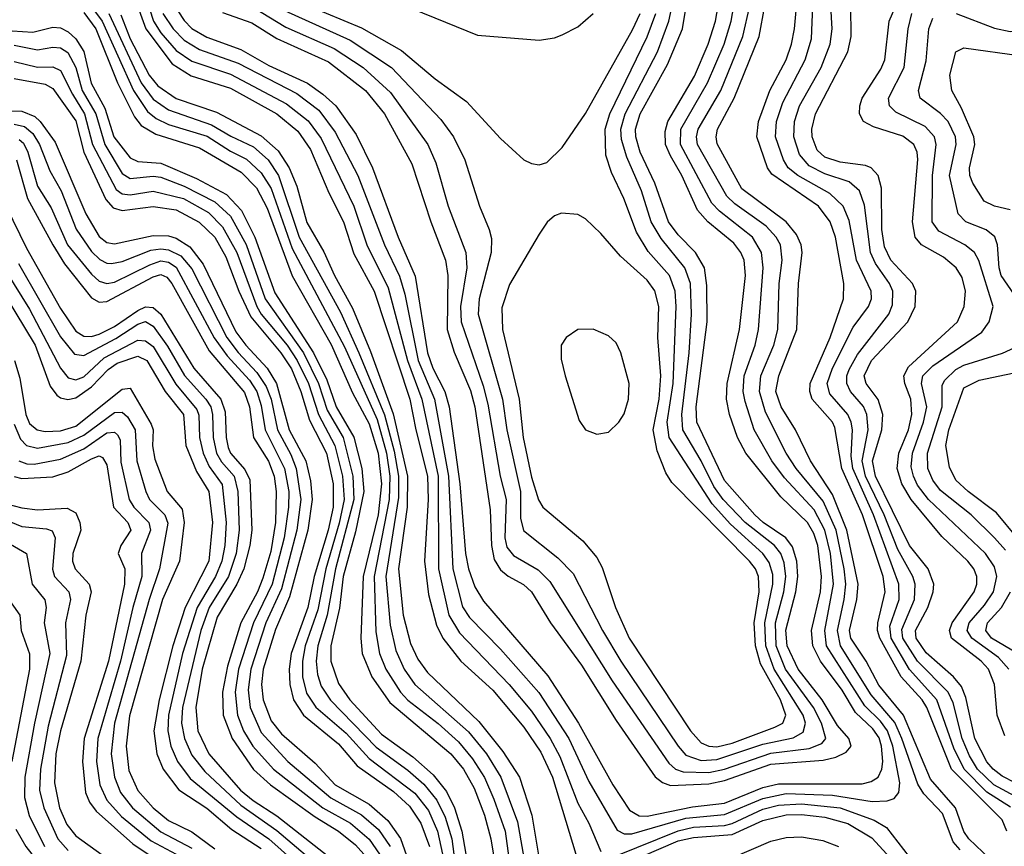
# Model space of a CAD drawing. Header units: inches. Extents: x 990535 to 1117859, y 769386 to 892122.
# Tile 1018 of 1056: x 1091744 to 1094295, y 846550 to 848694. Entities that reach past the tile are written whole.
import ezdxf

# ---------------------------------------------------------------- set-up
doc = ezdxf.new("R2010")
doc.units = ezdxf.units.IN
doc.header["$MEASUREMENT"] = 0
doc.layers.add('B0894', color=7, linetype='Continuous')

msp = doc.modelspace()

# ---------------------------------------------------------------- linework, layer by layer
at = {"layer": 'B0894', "color": 5}
for points, elevation in [([(1094302, 846590), (1094290, 846619.3), (1094158, 846750), (1094094.7, 846910), (1094082.1, 846930), (1094028.3, 846990), (1093972.7, 847090), (1093966.6, 847110), (1093967.6, 847130), (1093986.7, 847210), (1093981.2, 847250), (1093927.9, 847410), (1093874.5, 847530), (1093856.4, 847636.4), (1093849.9, 847650), (1093797.6, 847710), (1093791.2, 847730), (1093792, 847750), (1093843.9, 847870), (1093878.9, 847970), (1093879.3, 848010), (1093858.2, 848130), (1093844.4, 848170), (1093813.5, 848210), (1093692.8, 848292.8), (1093681.8, 848310), (1093653.7, 848390), (1093658.2, 848430), (1093687.5, 848510), (1093729.7, 848590), (1093744.2, 848630), (1093752, 848670), (1093768.4, 848850)], 4080), ([(1092061.1, 848781.1), (1092090.7, 848690), (1092110, 848659.9), (1092150, 848613.8), (1092190, 848585.8), (1092290, 848552.2), (1092435.6, 848475.6), (1092491.7, 848431.7), (1092525.4, 848385.4), (1092610, 848210.6), (1092643.2, 848110), (1092698.6, 847998.6), (1092748.6, 847810), (1092785.9, 847710), (1092828, 847510), (1092829.5, 847270), (1092855.6, 847150), (1092883.6, 847103.6), (1093012.3, 846970), (1093070, 846901.1), (1093118.9, 846830), (1093143.5, 846783.5), (1093190, 846662.2), (1093218.4, 846610), (1093250, 846537.2)], 4140), ([(1092270, 848712.1), (1092345.4, 848685.3), (1092410, 848644.6), (1092544.5, 848584.5), (1092640.2, 848510), (1092689, 848450), (1092760.3, 848320.3), (1092809, 848170), (1092847.4, 848070), (1092853.1, 848030), (1092851.9, 847890), (1092870, 847831.8), (1092912.2, 847732.2), (1092923, 847690), (1092962.7, 847422.7), (1092966.3, 847330), (1092973.7, 847293.7), (1092990, 847267.5), (1093010, 847251.2), (1093049.6, 847229.6), (1093070.4, 847210), (1093119.6, 847130), (1093199.7, 847019.7), (1093290, 846876.3), (1093390.8, 846730.8), (1093410, 846715.8), (1093430, 846708.3), (1093530, 846712.4), (1093570, 846721.1), (1093690, 846763.6), (1093826, 846774), (1093858.3, 846781.7), (1093885.7, 846794.3), (1093898.7, 846810), (1093892.4, 846830), (1093863.3, 846863.3), (1093823.5, 846930), (1093760.7, 847010), (1093733, 847070), (1093728.8, 847111.2), (1093755.2, 847210), (1093760.5, 847250), (1093757.8, 847290), (1093746.6, 847326.6), (1093729.1, 847350), (1093670.5, 847390), (1093648.8, 847410), (1093570, 847498.9), (1093498.5, 847650), (1093496.6, 847690), (1093525.4, 847910), (1093524.4, 848004.4), (1093518.8, 848050), (1093495, 848090), (1093450, 848135.6), (1093425, 848170), (1093390, 848270), (1093351.8, 848350), (1093340.1, 848390), (1093339.7, 848410), (1093351.8, 848450), (1093422.7, 848577.3), (1093461.4, 848670), (1093478.2, 848770)], 4220), ([(1091920.3, 848740.3), (1091957.9, 848690), (1092038.8, 848510), (1092075.7, 848455.7), (1092097.8, 848437.8), (1092130, 848421.7), (1092230, 848391.8), (1092290, 848352.4), (1092332.2, 848332.2), (1092370, 848296.9), (1092395.7, 848255.7), (1092450, 848100.1), (1092585.3, 847845.3), (1092670, 847656.9), (1092694.7, 847570), (1092703, 847510), (1092701.6, 847450), (1092662.3, 847250), (1092666.6, 847106.6), (1092676, 847050), (1092692.6, 847010), (1092730.6, 846950), (1092750, 846929.1), (1092828.5, 846868.5), (1092881, 846821), (1092917.4, 846777.4), (1092948.4, 846728.4), (1092973, 846673), (1093001.6, 846590), (1093033.8, 846353.8)], 4040), ([(1092039.2, 848759.2), (1092071.4, 848670), (1092138.9, 848578.9), (1092188.3, 848548.3), (1092290, 848515.9), (1092410, 848450), (1092464.5, 848404.5), (1092497.5, 848357.5), (1092545.1, 848245.1), (1092583.1, 848170), (1092610, 848086.7), (1092662.9, 847990), (1092755.1, 847710), (1092770.3, 847630), (1092800.8, 847510), (1092802.1, 847450), (1092793.4, 847290), (1092803, 847203), (1092823.7, 847123.7), (1092840.8, 847090), (1092887.2, 847030), (1092970, 846955.1), (1093050, 846859.1), (1093094.4, 846794.4), (1093124.5, 846730), (1093185, 846530)], 4120), ([(1092114.8, 848710), (1092141.9, 848670), (1092170, 848640.7), (1092210, 848616.8), (1092310, 848580.6), (1092462.2, 848502.2), (1092519.2, 848459.2), (1092561.9, 848401.9), (1092620.3, 848290), (1092689.1, 848110), (1092728.5, 848028.5), (1092742.4, 847982.4), (1092776.9, 847810), (1092819.1, 847710), (1092854.8, 847510), (1092866.4, 847270), (1092891.7, 847171.7), (1092910, 847143.4), (1092990, 847061.9), (1093089.5, 846949.5), (1093167.2, 846830), (1093218.5, 846718.5), (1093292.5, 846592.5), (1093310, 846582.6), (1093330, 846582.4), (1093470, 846623.3), (1093570, 846633.1), (1093670, 846674.5), (1093730, 846687.3), (1093850, 846683), (1093953.2, 846666.8), (1093991.8, 846668.2), (1094010, 846674.3), (1094022.2, 846690), (1094024.9, 846715.1), (1094006.8, 846810), (1093992.4, 846850), (1093974.6, 846874.6), (1093934.2, 846914.2), (1093834.3, 847070), (1093830, 847110), (1093852.8, 847230), (1093844.6, 847310), (1093830.5, 847370.5), (1093802.5, 847422.5), (1093725.5, 847505.5), (1093692.6, 847550), (1093646.7, 847630), (1093623.5, 847703.5), (1093618.6, 847730), (1093621.3, 847770), (1093649.5, 847850), (1093658.7, 847890), (1093670.6, 848050), (1093666.5, 848090), (1093642.8, 848130), (1093557.3, 848197.3), (1093537.7, 848217.7), (1093456.6, 848370), (1093457.3, 848410), (1093526.5, 848530), (1093569.4, 848630.6), (1093587.9, 848690), (1093597.9, 848750)], 4160), ([(1092139, 848739), (1092170, 848691.9), (1092190, 848670.5), (1092228.8, 848648.8), (1092316.8, 848616.8), (1092390, 848574.9), (1092490, 848529.4), (1092530, 848501), (1092563.6, 848470), (1092616.2, 848396.2), (1092658.2, 848310), (1092724.5, 848130), (1092769.1, 848029.1), (1092800.5, 847830), (1092815, 847790), (1092846, 847730), (1092856.8, 847690), (1092884.4, 847490), (1092899.1, 847310), (1092907, 847270), (1092923, 847223), (1092945.7, 847185.7), (1093112.5, 846992.5), (1093192.2, 846870), (1093281.3, 846710), (1093324.1, 846644.1), (1093349.3, 846629.3), (1093370, 846628.7), (1093487.1, 846652.9), (1093570, 846662.1), (1093670, 846702.6), (1093710, 846712.5), (1093927.3, 846712.7), (1093950, 846718.1), (1093968.6, 846730), (1093978.1, 846750), (1093980.2, 846770), (1093977.4, 846810), (1093971.2, 846831.2), (1093955, 846855), (1093910, 846896.9), (1093875, 846955), (1093818.6, 847030), (1093798.8, 847070), (1093795.8, 847110), (1093818.8, 847210), (1093821.4, 847250), (1093811.9, 847330), (1093801.7, 847361.7), (1093785.6, 847390), (1093716.5, 847456.5), (1093625.8, 847570), (1093603.6, 847610), (1093583.2, 847670), (1093575.7, 847710), (1093577, 847750), (1093609.5, 847890), (1093624.5, 848030), (1093621, 848070), (1093612.7, 848090), (1093594.4, 848114.4), (1093527.3, 848170), (1093499.9, 848199.9), (1093460.1, 848290), (1093430, 848340.5), (1093417.8, 848370), (1093416.2, 848403.8), (1093423.4, 848430), (1093492.3, 848547.7), (1093528.2, 848630), (1093547.3, 848690), (1093557.1, 848750)], 4180), ([(1092677.5, 848757.5), (1092930, 848653.8), (1093090, 848640.4), (1093130, 848646.7), (1093150, 848654.6), (1093190, 848675), (1093230, 848709.5)], 4320), ([(1091910, 848712), (1091941.1, 848670), (1091997.5, 848530), (1092041.5, 848441.5), (1092059.1, 848419.1), (1092096.8, 848396.8), (1092210, 848361.6), (1092318, 848298), (1092357.3, 848257.3), (1092385.1, 848205.1), (1092450, 848029.7), (1092551.5, 847851.5), (1092606.5, 847726.5), (1092650, 847645.4), (1092672.9, 847570), (1092681.7, 847490), (1092672.8, 847410), (1092633.9, 847250), (1092627.9, 847090), (1092631.6, 847050), (1092656.7, 846990), (1092703.3, 846923.3), (1092860.8, 846790), (1092893.6, 846750), (1092921.5, 846701.5), (1092948.7, 846631.3), (1092964.6, 846570), (1092981.4, 846470)], 4020), ([(1091974.8, 848710), (1092058.6, 848530), (1092090, 848487.8), (1092130, 848460.3), (1092241.5, 848421.5), (1092291.4, 848391.4), (1092350, 848363.8), (1092388.2, 848330), (1092414.8, 848290), (1092468, 848130), (1092575.3, 847935.3), (1092623.2, 847830), (1092689.3, 847669.3), (1092714.5, 847574.5), (1092725.2, 847510), (1092725.3, 847454.7), (1092693.1, 847250), (1092703.7, 847123.7), (1092718.4, 847058.4), (1092740.3, 847010), (1092767.6, 846970), (1092907.2, 846847.2), (1092954, 846790), (1092991, 846730), (1093034.2, 846614.2), (1093072.4, 846392.4)], 4060), ([(1092350, 848725), (1092434.1, 848674.1), (1092558.9, 848618.9), (1092634, 848570), (1092705.2, 848505.2), (1092801.9, 848370), (1092822.7, 848322.7), (1092854.2, 848210), (1092900.2, 848090), (1092903, 848050), (1092886.2, 847950), (1092887.6, 847910), (1092944.6, 847744.5), (1092956.7, 847696.7), (1092989, 847510), (1093004.7, 847450), (1093001.1, 847350), (1093006.2, 847326.2), (1093024, 847304), (1093087.2, 847267.2), (1093117.4, 847237.4), (1093279.2, 846979.2), (1093425.7, 846765.7), (1093443.7, 846750), (1093463.1, 846743.1), (1093530, 846742), (1093570, 846750.6), (1093690, 846791.5), (1093790, 846803.9), (1093822.8, 846817.2), (1093832.7, 846830), (1093822, 846870), (1093800.8, 846910), (1093728.6, 847010), (1093704.5, 847070), (1093702.2, 847130), (1093724.4, 847210), (1093729.2, 847250), (1093725.2, 847285.2), (1093715.9, 847310), (1093699.7, 847330), (1093624, 847390), (1093566.7, 847450), (1093543, 847483), (1093510, 847549.6), (1093462.1, 847630), (1093459.3, 847670), (1093478.4, 847830), (1093484.9, 847930), (1093481.9, 848010), (1093467.8, 848050), (1093406.5, 848126.5), (1093380.2, 848170), (1093355.2, 848250), (1093317.3, 848337.3), (1093303.2, 848383.2), (1093301.9, 848410), (1093313.2, 848450), (1093396.3, 848610), (1093426.4, 848690), (1093434.8, 848730)], 4240), ([(1092430, 848717.8), (1092600.6, 848640.6), (1092707.1, 848570), (1092835.1, 848435.1), (1092867.9, 848390), (1092897.1, 848330), (1092935.6, 848210), (1092960.8, 848150), (1092966.2, 848126.2), (1092965.8, 848090), (1092934.6, 847970), (1092931.7, 847930), (1092995.3, 847710), (1093006.2, 847630), (1093041.7, 847470), (1093041.3, 847401.3), (1093049.2, 847369.2), (1093138.7, 847298.7), (1093178.1, 847258.1), (1093254.5, 847110), (1093301.7, 847030), (1093450, 846809.7), (1093470, 846786.6), (1093510, 846772.5), (1093550, 846775.3), (1093670, 846815.4), (1093748.1, 846831.9), (1093774.1, 846845.9), (1093780.5, 846870), (1093774.3, 846890), (1093698.8, 847010), (1093677.2, 847070), (1093674.4, 847130), (1093695.9, 847230), (1093695.2, 847255.2), (1093686.4, 847286.4), (1093670, 847310), (1093585.9, 847385.9), (1093538.2, 847438.2), (1093426.5, 847610), (1093421.9, 847650), (1093437.2, 847750), (1093445.4, 847950), (1093442.4, 847990), (1093427.4, 848030), (1093372.9, 848092.9), (1093342.4, 848142.4), (1093309.5, 848230), (1093277.1, 848297.1), (1093262.7, 848342.7), (1093261.4, 848410), (1093273.1, 848450), (1093370, 848649.1), (1093392.1, 848710)], 4260), ([(1092492.6, 848730), (1092630, 848672.5), (1092733.4, 848613.4), (1092820.7, 848540.7), (1092901.9, 848481.9), (1092990, 848386), (1093050, 848330.3), (1093070, 848320.4), (1093090, 848317.1), (1093110, 848323.8), (1093150, 848362.6), (1093210, 848450.2), (1093332.3, 848667.7), (1093351.6, 848710)], 4280), ([(1094180.9, 846540.9), (1094162.3, 846562.3), (1094135.1, 846635.1), (1094086.6, 846686.6), (1094071.2, 846711.3), (1094030.1, 846830), (1094011.2, 846871.2), (1093950, 846943.2), (1093870.5, 847070), (1093862.6, 847110), (1093880.4, 847190), (1093884.6, 847230), (1093880.6, 847270), (1093859.8, 847370), (1093825.5, 847445.5), (1093756.3, 847530), (1093730, 847570), (1093676.4, 847676.4), (1093660.8, 847730), (1093664.2, 847770), (1093697.8, 847850), (1093708.4, 847890), (1093712.1, 848010), (1093719.5, 848070), (1093715.1, 848110), (1093703.9, 848130), (1093678.1, 848158.1), (1093596.6, 848216.6), (1093576.2, 848236.3), (1093500.1, 848370), (1093497.7, 848390), (1093501.7, 848410), (1093560.9, 848510), (1093617.5, 848650), (1093635.5, 848730)], 4140), ([(1094257.8, 846517.8), (1094203, 846570), (1094190, 846589.1), (1094168.9, 846650), (1094104.2, 846724.2), (1094034.4, 846890), (1093970, 846967.8), (1093937, 847030), (1093897.5, 847090), (1093894, 847110), (1093912.9, 847190), (1093916.5, 847230), (1093887, 847370), (1093850, 847462.2), (1093792.8, 847550), (1093754.2, 847630), (1093716.8, 847690), (1093703.4, 847730), (1093710.9, 847770), (1093757.8, 847890), (1093762.2, 848010), (1093771.4, 848090), (1093769.2, 848110), (1093756.9, 848136.9), (1093729.6, 848170), (1093614.8, 848254.8), (1093551.4, 848371.4), (1093548.6, 848390), (1093552, 848410), (1093595.1, 848490), (1093659.9, 848650), (1093674.8, 848730)], 4120), ([(1094311.6, 846651.6), (1094250, 846691.1), (1094190.8, 846750), (1094164.6, 846804.6), (1094120.8, 846930), (1094050, 847008.7), (1094002.2, 847090), (1093999, 847121), (1094022.8, 847190), (1094022.1, 847230), (1093956.4, 847410), (1093902.4, 847530), (1093898.2, 847561.8), (1093902.2, 847630), (1093898.6, 847650), (1093889.4, 847670), (1093843.2, 847723.2), (1093836.4, 847750), (1093850, 847790), (1093903.6, 847896.4), (1093943.4, 847950), (1093950.9, 847970), (1093950.5, 847990), (1093912.5, 848070), (1093892.9, 848173), (1093878.1, 848210), (1093843, 848243), (1093760.6, 848290), (1093735.4, 848310), (1093722.9, 848330), (1093702.5, 848390), (1093705.3, 848430), (1093721.2, 848478.8), (1093778.9, 848590), (1093795.5, 848644.5), (1093799.4, 848730)], 4060), ([(1094334.1, 846674.1), (1094268, 846710), (1094225.6, 846750), (1094204.7, 846784.7), (1094185.8, 846830), (1094162.7, 846922.7), (1094149.8, 846949.8), (1094070.3, 847030.3), (1094032, 847090), (1094030, 847112.4), (1094062.4, 847190), (1094063.9, 847230), (1094058.1, 847250), (1094019.6, 847319.6), (1093984, 847410), (1093935.6, 847510), (1093926.6, 847550), (1093942.5, 847630), (1093939.3, 847670), (1093930.6, 847690.6), (1093896.6, 847730), (1093887.4, 847750), (1093887.4, 847770), (1093893.3, 847786.7), (1093914.6, 847825.4), (1093996.1, 847930), (1094005.8, 847954.2), (1094006.2, 847990), (1093997.6, 848010), (1093961.6, 848061.6), (1093948.7, 848090), (1093933.2, 848213.2), (1093919.9, 848250), (1093893, 848273), (1093830, 848294.3), (1093790, 848314.4), (1093764.4, 848344.4), (1093750.2, 848390), (1093751.6, 848430), (1093764.6, 848470), (1093820.6, 848570), (1093843.6, 848630), (1093849.4, 848670), (1093846.1, 848730)], 4040), ([(1094357.4, 846697.4), (1094290, 846731.8), (1094266.2, 846750), (1094250, 846769.7), (1094218.9, 846830), (1094195.9, 846935.9), (1094184.7, 846964.7), (1094163.5, 846990), (1094092.4, 847052.4), (1094067.2, 847090), (1094065.3, 847110), (1094097.5, 847170), (1094110.9, 847210), (1094112.6, 847230), (1094097.8, 847270), (1094050, 847330.6), (1093961.8, 847510), (1093954.1, 847550), (1093977.7, 847630), (1093980.8, 847670), (1093968.8, 847708.8), (1093937.1, 847750), (1093932, 847770), (1093950.7, 847810), (1094044.9, 847910), (1094064.4, 847950), (1094066.1, 847990), (1094057.3, 848010), (1094001.6, 848070), (1093984.9, 848104.9), (1093977.5, 848150), (1093976.6, 848256.6), (1093968.8, 848290), (1093950.4, 848310), (1093935.7, 848315.7), (1093870, 848324.3), (1093830, 848337.2), (1093810, 848355), (1093797.6, 848390), (1093796.8, 848410), (1093805.8, 848450), (1093890.2, 848610), (1093898.6, 848650), (1093897.8, 848730)], 4020), ([(1094296.4, 846836.4), (1094276.6, 846890), (1094270, 846970), (1094254.3, 847010), (1094235.2, 847030), (1094158.7, 847090), (1094153, 847110), (1094160.3, 847130), (1094217, 847210), (1094223.6, 847230), (1094223.7, 847250), (1094216.2, 847270), (1094201.1, 847290), (1094133.4, 847353.4), (1094053.9, 847450), (1094030.1, 847490), (1094018, 847530), (1094021.8, 847570), (1094046.6, 847630), (1094056, 847670), (1094052.6, 847710), (1094037.1, 847750), (1094035, 847770), (1094046.6, 847793.4), (1094173.9, 847910), (1094191.4, 847950), (1094194.4, 847990), (1094185.6, 848025.6), (1094170.6, 848050.6), (1094137.8, 848077.8), (1094080.9, 848110), (1094064.1, 848130), (1094057.1, 848170), (1094071.2, 848331.2), (1094069.7, 848350), (1094060.8, 848370), (1094031.9, 848391.9), (1093955.9, 848415.9), (1093930, 848429.5), (1093919.9, 848450), (1093920.8, 848470), (1093927.3, 848490), (1093975, 848565), (1093985.4, 848590), (1093996.6, 848690), (1094013.8, 848730)], 3980), ([(1094306.8, 847010), (1094280.2, 847040.2), (1094211, 847090), (1094199.1, 847110), (1094204, 847130), (1094244.3, 847175.7), (1094267, 847210), (1094276, 847250), (1094270, 847275.4), (1094246.3, 847310), (1094098.6, 847450), (1094070, 847487.2), (1094059.6, 847510), (1094054.3, 847534.3), (1094057.2, 847570), (1094085.6, 847650), (1094094.9, 847690), (1094081, 847750), (1094084.2, 847770), (1094110, 847795.8), (1094236.9, 847883.1), (1094256.1, 847910), (1094266.3, 847950), (1094229.5, 848069.5), (1094218.2, 848090), (1094193.2, 848110), (1094125.6, 848145.6), (1094108.4, 848170), (1094109.4, 848290), (1094118.8, 848370), (1094114.1, 848390), (1094090, 848416.5), (1094014.2, 848454.2), (1093998.1, 848470), (1093994.8, 848490), (1094035.4, 848570), (1094045.7, 848670), (1094055.7, 848710)], 3960), ([(1094170.1, 848710.1), (1094270, 848672), (1094310, 848662.9), (1094390, 848664.4), (1094430, 848655.2), (1094450, 848655.2), (1094491.4, 848670), (1094511.3, 848688.7), (1094520.4, 848710)], 3940), ([(1092006.4, 848706.4), (1092030, 848643.9), (1092080, 848550), (1092101.8, 848521.8), (1092150, 848489.5), (1092254.1, 848454.1), (1092370, 848392.7), (1092413.7, 848353.8), (1092442.7, 848310), (1092461.8, 848261.8), (1092488, 848168), (1092532, 848092), (1092559.7, 848030), (1092606.1, 847946.1), (1092653.5, 847833.5), (1092711.8, 847671.8), (1092748.7, 847510), (1092748.1, 847430), (1092725.3, 847270), (1092737.3, 847150), (1092756.4, 847076.4), (1092775.6, 847035.6), (1092800.6, 847000.6), (1092934.1, 846874.1), (1092996.2, 846796.2), (1093038.7, 846730), (1093070.8, 846630.8), (1093098.1, 846470)], 4080), ([(1094356.4, 847930), (1094287.3, 848030), (1094281.5, 848050), (1094277.5, 848110), (1094270.7, 848130.7), (1094248.4, 848148.4), (1094195.5, 848170), (1094175.6, 848190), (1094152.9, 848290), (1094170.7, 848370), (1094168.9, 848390), (1094149.6, 848430), (1094130, 848450.3), (1094077.2, 848490), (1094073.1, 848510), (1094093.1, 848586.9), (1094099.9, 848670), (1094110, 848697.6)], 3940), ([(1091670, 848668.7), (1091778.6, 848661.4), (1091830, 848674.7), (1091850, 848672.7), (1091870, 848661.8), (1091890, 848643.8), (1091910, 848611.5), (1091929, 848529), (1091964.5, 848464.5), (1091988.5, 848390), (1092030, 848335.3), (1092050, 848325.6), (1092110, 848321.4), (1092201.9, 848281.9), (1092280.1, 848240.1), (1092319, 848199), (1092353.5, 848130), (1092405.2, 847985.2), (1092505.7, 847830), (1092539.7, 847759.8), (1092564.3, 847690), (1092610, 847611.5), (1092630.4, 847530), (1092635.6, 847470), (1092614.2, 847365.8), (1092582.2, 847250), (1092572.5, 847167.5), (1092550.4, 847070), (1092550.5, 847030), (1092570, 846972.5), (1092599.8, 846930), (1092681.3, 846841.3), (1092762.5, 846782.5), (1092815.6, 846735.6), (1092850, 846692.3), (1092870.7, 846650), (1092889.7, 846590), (1092903.6, 846510)], 3980), ([(1091730, 848627.4), (1091790, 848615.7), (1091830, 848622.7), (1091850, 848621.1), (1091868.8, 848608.8), (1091889.7, 848570), (1091905.8, 848510), (1091941.3, 848450), (1091964.5, 848370), (1092010, 848294.9), (1092030, 848282), (1092090, 848287.7), (1092110, 848285), (1092170, 848262), (1092250, 848221.1), (1092290, 848183.9), (1092330.7, 848110.7), (1092380.3, 847970), (1092479.2, 847830), (1092518.4, 847750), (1092541, 847681), (1092582.1, 847610), (1092607.4, 847510), (1092609.7, 847450), (1092562, 847270), (1092540.9, 847150), (1092516.3, 847070), (1092511.9, 847030), (1092515.9, 846995.9), (1092525.6, 846965.6), (1092549.1, 846929.1), (1092667.7, 846807.7), (1092750, 846747.9), (1092791.6, 846711.6), (1092825, 846670), (1092846.3, 846626.3), (1092863.4, 846570), (1092873.9, 846490)], 3960), ([(1094310, 848200.9), (1094270, 848210.3), (1094243.4, 848223.4), (1094213.7, 848270), (1094205.9, 848290), (1094204.7, 848310), (1094218.8, 848370), (1094216.3, 848390), (1094184.7, 848464.7), (1094159.1, 848510), (1094154.1, 848550), (1094169.4, 848610), (1094190, 848620.6), (1094339.7, 848599.7)], 3920), ([(1091730, 848585.6), (1091790, 848570.5), (1091830, 848571.6), (1091850, 848562.3), (1091880.6, 848500.6), (1091912.2, 848450), (1091932.5, 848370), (1091993.7, 848253.7), (1092010, 848242.2), (1092030, 848239.7), (1092090, 848248.9), (1092168.2, 848230), (1092233.4, 848193.4), (1092270, 848156.3), (1092307.1, 848090), (1092358.9, 847950), (1092370, 847930.1), (1092437, 847850), (1092463.5, 847810), (1092492.3, 847750), (1092518, 847670), (1092561, 847590), (1092580.6, 847510), (1092584.7, 847450), (1092572.1, 847387.9), (1092537, 847270), (1092516.5, 847163.5), (1092484, 847070), (1092476.9, 847030), (1092477.2, 846990), (1092487.6, 846947.6), (1092511.3, 846911.3), (1092590, 846843.7), (1092650, 846777.8), (1092768.1, 846688.1), (1092803.1, 846643.1), (1092826.7, 846590), (1092843.7, 846510)], 3940), ([(1091730, 848541.1), (1091810, 848526.3), (1091830, 848515.2), (1091890, 848431.1), (1091910.2, 848350), (1091967.7, 848227.7), (1091986.3, 848206.3), (1092010, 848198.9), (1092090.4, 848209.6), (1092150, 848201.1), (1092209.1, 848169.1), (1092249.8, 848129.8), (1092278.6, 848078.6), (1092311.7, 847990), (1092343, 847923), (1092420.9, 847830), (1092448, 847788), (1092472.7, 847730), (1092495, 847655), (1092538.9, 847570), (1092556.3, 847490), (1092556.3, 847430), (1092543.4, 847370), (1092507.3, 847250), (1092490.8, 847169.2), (1092447.9, 847050), (1092442, 847010), (1092443.8, 846970), (1092453.3, 846930), (1092479.4, 846890), (1092570, 846816), (1092618.7, 846758.7), (1092712.9, 846692.8), (1092754.1, 846654.1), (1092783.9, 846610), (1092806.2, 846550)], 3920), ([(1091710, 848457.5), (1091750, 848456.8), (1091783, 848443), (1091797.5, 848430), (1091835.8, 848375.8), (1091915.2, 848190), (1091950, 848131.9), (1091970, 848116.4), (1091990, 848112.6), (1092090, 848134), (1092130, 848133.5), (1092150, 848127.3), (1092184.6, 848104.6), (1092219.6, 848059.6), (1092304.3, 847884.3), (1092329.9, 847850), (1092385.3, 847790), (1092409.6, 847750), (1092442.5, 847630), (1092485.3, 847550), (1092497.9, 847497.8), (1092502, 847450), (1092491.1, 847370), (1092443.2, 847196.8), (1092407.3, 847112.7), (1092375.2, 847010), (1092370.8, 846970), (1092375.2, 846930), (1092395.9, 846875.9), (1092422.2, 846842.2), (1092510, 846765.6), (1092561.6, 846710), (1092650, 846659.6), (1092697.6, 846617.6), (1092730.5, 846570.5), (1092751.7, 846511.7)], 3880), ([(1091730, 848423), (1091756.8, 848416.8), (1091778.3, 848398.3), (1091795.4, 848370), (1091822.1, 848302.1), (1091852, 848250), (1091890.8, 848150.8), (1091930, 848092.8), (1091952.2, 848072.2), (1091970, 848062.5), (1091981.8, 848061.8), (1092010, 848067), (1092084.3, 848095.7), (1092110, 848099.7), (1092130, 848097.4), (1092161.5, 848081.5), (1092190, 848048.1), (1092281, 847870), (1092310.6, 847830.6), (1092359, 847779), (1092382.8, 847742.8), (1092395.5, 847710), (1092411.7, 847630), (1092446.6, 847566.6), (1092460.7, 847530), (1092472.8, 847450), (1092462.1, 847370), (1092422.1, 847217.9), (1092382.3, 847130), (1092342.7, 847010), (1092335.7, 846955.7), (1092341, 846910), (1092370, 846845.3), (1092438.6, 846770), (1092550, 846675.9), (1092630, 846632.3), (1092673.8, 846593.8), (1092703.9, 846550)], 3860), ([(1091743.1, 848383.1), (1091753.8, 848373.8), (1091765.5, 848350), (1091790, 848261.7), (1091825.7, 848205.7), (1091868.3, 848110), (1091930, 848033.7), (1091950, 848015.4), (1091970, 848009.6), (1091990, 848013.2), (1092081.6, 848058.4), (1092110, 848068.1), (1092130, 848064.6), (1092150, 848052.1), (1092248.4, 847868.4), (1092281.9, 847821.9), (1092339.3, 847759.3), (1092358.5, 847730), (1092370, 847693.6), (1092379.8, 847630), (1092429.9, 847529.9), (1092441.2, 847470), (1092441, 847430), (1092429.1, 847350), (1092398, 847230), (1092350.2, 847130), (1092311.4, 847010), (1092302.1, 846950), (1092308.3, 846890), (1092324.4, 846850), (1092348.1, 846810), (1092401.6, 846750), (1092530, 846650.2), (1092601.4, 846610), (1092650, 846568.8), (1092676.6, 846530)], 3840), ([(1091735.8, 848330), (1091764.4, 848230), (1091829.9, 848109.9), (1091860.6, 848060.6), (1091930, 847972.2), (1091950, 847961.2), (1091970, 847962.7), (1092090, 848027.2), (1092110, 848032.9), (1092125.7, 848025.7), (1092138.4, 848010), (1092235.4, 847835.4), (1092326.9, 847726.9), (1092339.9, 847690), (1092349.8, 847610), (1092389.2, 847549.2), (1092403.9, 847510), (1092408.9, 847470), (1092407.2, 847390), (1092395.1, 847315.1), (1092374.4, 847245.6), (1092360.1, 847210), (1092316.7, 847130), (1092282.2, 847017.8), (1092269.9, 846950), (1092271.1, 846890), (1092294.8, 846830), (1092350, 846749.1), (1092393.9, 846710), (1092510, 846626.5), (1092570.1, 846590), (1092614.5, 846554.5), (1092642.3, 846522.3)], 3820), ([(1091709.5, 848209.5), (1091761.7, 848101.7), (1091850, 847945.1), (1091890, 847886.5), (1091910, 847873.1), (1091930, 847872.4), (1091950, 847878.2), (1091990, 847898.6), (1092050, 847939.8), (1092070, 847949.5), (1092090, 847947.5), (1092110, 847930.3), (1092195.5, 847790), (1092265.7, 847710), (1092276.7, 847676.7), (1092278.8, 847610), (1092284.1, 847584.1), (1092290, 847569.8), (1092327.7, 847527.7), (1092340.5, 847500.5), (1092345.5, 847370), (1092340.6, 847330), (1092324.6, 847270), (1092306.5, 847230), (1092255.5, 847144.5), (1092216.9, 847010), (1092200.4, 846910), (1092205.3, 846850), (1092234.2, 846790), (1092316.1, 846696.1), (1092348.8, 846668.8), (1092410, 846629.3), (1092555.3, 846515.3)], 3780), ([(1091741.5, 848061.5), (1091850, 847871.8), (1091886.2, 847826.2), (1091910, 847822.7), (1091992.9, 847867.1), (1092050, 847904.6), (1092070, 847911.2), (1092090, 847899.2), (1092127.1, 847847.1), (1092171.4, 847771.4), (1092226.5, 847710), (1092239, 847690), (1092243.9, 847670), (1092245.7, 847610), (1092254.4, 847570), (1092267, 847547), (1092299.8, 847510), (1092309.3, 847470), (1092312.8, 847370), (1092304.8, 847310), (1092285.3, 847250), (1092235.1, 847170), (1092213.1, 847110), (1092166, 846910), (1092163.7, 846870), (1092170.9, 846830), (1092190, 846787.1), (1092224.1, 846744.1), (1092317.3, 846657.3), (1092410, 846591.6), (1092540.7, 846480.7)], 3760), ([(1091680.3, 848020.3), (1091783.9, 847850), (1091823.2, 847743.2), (1091840, 847720), (1091850, 847712.8), (1091868.8, 847708.8), (1091890, 847713.6), (1091930, 847741.9), (1091973.3, 847786.7), (1091996.9, 847803.1), (1092050, 847821.1), (1092073.6, 847810), (1092120.7, 847730), (1092168.3, 847670), (1092174.9, 847590), (1092202.5, 847522.5), (1092233.9, 847470), (1092244.1, 847390), (1092233.9, 847290), (1092172.7, 847170), (1092140.8, 847070), (1092105.1, 846930), (1092092, 846850), (1092099.5, 846790), (1092115.5, 846750), (1092156.6, 846696.6), (1092229.1, 846649.1), (1092293.9, 846593.9), (1092370, 846545.1)], 3720), ([(1091710, 848038.7), (1091770, 847943), (1091850, 847790.1), (1091870, 847765), (1091890, 847760.1), (1091910, 847767.9), (1091962.8, 847817.2), (1092050, 847862.4), (1092070, 847860.9), (1092090, 847846.4), (1092148.6, 847748.6), (1092203.1, 847683.1), (1092208.5, 847668.5), (1092210, 847610), (1092219.9, 847570), (1092235.3, 847535.3), (1092268.7, 847488.7), (1092278.7, 847390), (1092276, 847330), (1092268, 847290), (1092251.1, 847250), (1092203.6, 847170), (1092165.7, 847050), (1092129.7, 846890), (1092128.1, 846850), (1092135.9, 846810), (1092152.9, 846770), (1092186.2, 846726.2), (1092306.6, 846626.6), (1092389.5, 846569.5), (1092510, 846462.7)], 3740), ([(1094298.3, 847318.3), (1094270, 847350.6), (1094209.6, 847410), (1094130, 847473.1), (1094110, 847499.9), (1094097.3, 847530), (1094095.8, 847570), (1094134.4, 847690), (1094134.1, 847745.9), (1094140.8, 847759.2), (1094170, 847786.3), (1094190, 847797.8), (1094290.9, 847829.1), (1094331.6, 847848.4)], 3940), ([(1091730.4, 847810.4), (1091744.6, 847764.6), (1091759.9, 847670), (1091770, 847646.6), (1091789.2, 847630), (1091810, 847625.8), (1091850, 847627.3), (1091890, 847639.8), (1092010, 847736), (1092030, 847737.9), (1092084.7, 847644.7), (1092089.6, 847630), (1092088.4, 847588.4), (1092094.4, 847554.4), (1092126.2, 847470), (1092164.8, 847424.8), (1092170.2, 847390), (1092157.8, 847290), (1092113.9, 847190), (1092028.5, 846888.5), (1092019.8, 846810), (1092026.6, 846746.6), (1092050, 846694.7), (1092090.3, 846650), (1092130, 846617.3), (1092190, 846588), (1092250, 846543.6)], 3680), ([(1094329.2, 847349.2), (1094275.2, 847415.2), (1094201.3, 847470), (1094170, 847500.1), (1094153.6, 847533.6), (1094144, 847590), (1094151.3, 847630), (1094190, 847739), (1094230, 847759.4), (1094370, 847788.3)], 3920), ([(1091730, 847644.8), (1091746.2, 847606.2), (1091762.2, 847590), (1091790, 847582.5), (1091870, 847597), (1091910, 847616.4), (1091990, 847675.6), (1092010, 847675.8), (1092023.7, 847663.7), (1092043.7, 847630), (1092047.6, 847550), (1092071.1, 847470), (1092080.3, 847450), (1092120.1, 847410), (1092128.3, 847388.3), (1092106.8, 847270), (1092079.3, 847190), (1091990.2, 846870), (1091980.8, 846790), (1091989.6, 846730), (1092005.1, 846690), (1092036.2, 846650), (1092110, 846587.9), (1092190, 846545.5)], 3660), ([(1091742.2, 847550), (1091762.3, 847542.3), (1091781.3, 847541.3), (1091850, 847554.3), (1091910, 847581.3), (1091970, 847622.3), (1091990, 847624.4), (1091997.5, 847617.4), (1092004.4, 847604.4), (1092006.6, 847546.6), (1092027.4, 847450), (1092040.3, 847430), (1092079.1, 847390), (1092083.2, 847370), (1092059.9, 847310), (1092060.7, 847250), (1092037.6, 847170), (1092005.5, 847030), (1091946.8, 846830), (1091943.3, 846770), (1091951.8, 846710), (1091970.3, 846670), (1092007.8, 846627.8), (1092084.9, 846564.9), (1092175.9, 846515.9)], 3640), ([(1091730, 847509.2), (1091750, 847503.7), (1091830, 847508.8), (1091870, 847521.6), (1091930, 847555.3), (1091950, 847562.6), (1091958.4, 847558.4), (1091970, 847539.6), (1091987, 847430), (1092024, 847390), (1092031.8, 847370), (1092006.6, 847330), (1091999.7, 847310), (1092016.8, 847270), (1092016, 847230), (1091974, 847030), (1091911.6, 846830), (1091906.6, 846770), (1091914.9, 846690), (1091924.9, 846664.9), (1091941.9, 846641.9), (1092037.2, 846557.2), (1092077.3, 846530)], 3620), ([(1091710, 847438.7), (1091750, 847427.6), (1091790, 847423), (1091867.1, 847427.1), (1091890, 847415), (1091900.2, 847390), (1091902.2, 847370), (1091882.2, 847310), (1091880.7, 847290), (1091887.8, 847270), (1091924.1, 847230), (1091929.3, 847210), (1091915.3, 847150), (1091902.5, 847030), (1091850.2, 846850), (1091837.7, 846790), (1091834.6, 846714.6), (1091847.5, 846650), (1091866.6, 846606.6), (1091890, 846577.1), (1092010.3, 846490.3)], 3580), ([(1091710, 847396), (1091750, 847379.5), (1091813.8, 847373.8), (1091828.3, 847368.3), (1091835.8, 847350), (1091828.9, 847268.9), (1091834.7, 847250), (1091871.1, 847210), (1091875.5, 847190), (1091863.2, 847130), (1091865.4, 847045.4), (1091817.7, 846862.3), (1091798, 846750), (1091795.8, 846695.8), (1091806.5, 846650), (1091842.9, 846570), (1091870, 846539.2)], 3560), ([(1091678.3, 847358.3), (1091761.8, 847310), (1091776.5, 847230), (1091809.2, 847189.2), (1091812.8, 847170), (1091808, 847130), (1091822, 847050), (1091782.2, 846870), (1091757.4, 846730), (1091756.9, 846676.9), (1091768.9, 846630), (1091808.6, 846550)], 3540), ([(1091705.4, 847205.4), (1091744.7, 847150), (1091748.4, 847110), (1091769.3, 847049.3), (1091769.5, 847009.5), (1091724.2, 846770)], 3520), ([(1094329.6, 847050), (1094261.7, 847090), (1094247.4, 847110), (1094251.3, 847130), (1094287.7, 847170), (1094311.6, 847210)], 3940), ([(1093290, 846525.4), (1093450, 846590.7), (1093490, 846600.4), (1093570, 846604.5), (1093590, 846609.5), (1093670, 846646.3), (1093710, 846657.3), (1093770, 846660.8), (1093870, 846650), (1093958.3, 846618.3), (1093990, 846598.9), (1094107.3, 846447.3)], 4140), ([(1093356.5, 846523.5), (1093450, 846564.3), (1093490, 846573.6), (1093590, 846580.6), (1093670, 846616.9), (1093730, 846631.8), (1093770, 846632.8), (1093830, 846626.2), (1093890, 846609.9), (1093952.3, 846572.3), (1094066.9, 846446.9)], 4120), ([(1091734.4, 846594.4), (1091759.8, 846550), (1091791.2, 846510), (1091844.8, 846470), (1091950.1, 846410.1), (1092007.2, 846370), (1092055.3, 846330), (1092070.4, 846310), (1092074.1, 846290), (1092051, 846250), (1091991.3, 846188.6), (1091965.3, 846154.8), (1091920.7, 846059.3), (1091897.2, 845982.8), (1091881.1, 845910), (1091874.5, 845850), (1091877.6, 845790), (1091873.2, 845750), (1091843.7, 845670), (1091841.8, 845630), (1091847.3, 845550), (1091822.3, 845470), (1091816.5, 845430), (1091814.5, 845130)], 3520), ([(1093590, 846520.9), (1093690, 846563.7), (1093730, 846573.6), (1093770, 846574.6), (1093825.3, 846565.3), (1093865.2, 846550)], 4080)]:
    msp.add_lwpolyline(points, dxfattribs=dict(at, elevation=elevation))
for points, elevation in [([(1093147.6, 848192.4), (1093130, 848184.7), (1093111.1, 848168.9), (1093090, 848138), (1093013.1, 848006.9), (1092993.3, 847946.7), (1092994.8, 847890), (1093038.6, 847710), (1093048.3, 847610), (1093070, 847507.4), (1093088.4, 847448.4), (1093099.6, 847430), (1093202.8, 847342.8), (1093239.6, 847299.6), (1093253.2, 847273.2), (1093287.6, 847170), (1093323.5, 847090), (1093482.1, 846850), (1093510, 846818.7), (1093529.7, 846809.7), (1093550, 846808.4), (1093590, 846818.1), (1093700.9, 846859.1), (1093721.3, 846870), (1093729.4, 846890), (1093715.5, 846930), (1093663.6, 847023.6), (1093650.4, 847070), (1093646.8, 847130), (1093660.5, 847210), (1093658.5, 847250), (1093650.6, 847270), (1093635.1, 847290), (1093433.6, 847493.6), (1093418.4, 847518.4), (1093396.1, 847576.1), (1093385.6, 847630), (1093401.2, 847710), (1093404.9, 847770), (1093397.6, 847870), (1093399.8, 847950), (1093390, 847990.5), (1093370, 848018.5), (1093300.8, 848080.8), (1093250, 848139.3), (1093210, 848177.3), (1093190, 848188.5)], 4280), ([(1093230, 847891.2), (1093190, 847890.5), (1093160.2, 847870), (1093146.7, 847850), (1093146.8, 847813.2), (1093157.5, 847770), (1093194.1, 847654.1), (1093210, 847630.3), (1093239.1, 847619.1), (1093270, 847624.1), (1093296.9, 847650), (1093310, 847672.1), (1093321.5, 847710), (1093323.3, 847750), (1093301.9, 847830), (1093290, 847855.4), (1093270, 847873.7)], 4320)]:
    msp.add_lwpolyline(points, close=True, dxfattribs=dict(at, elevation=elevation))

doc.saveas('drawing.dxf')
